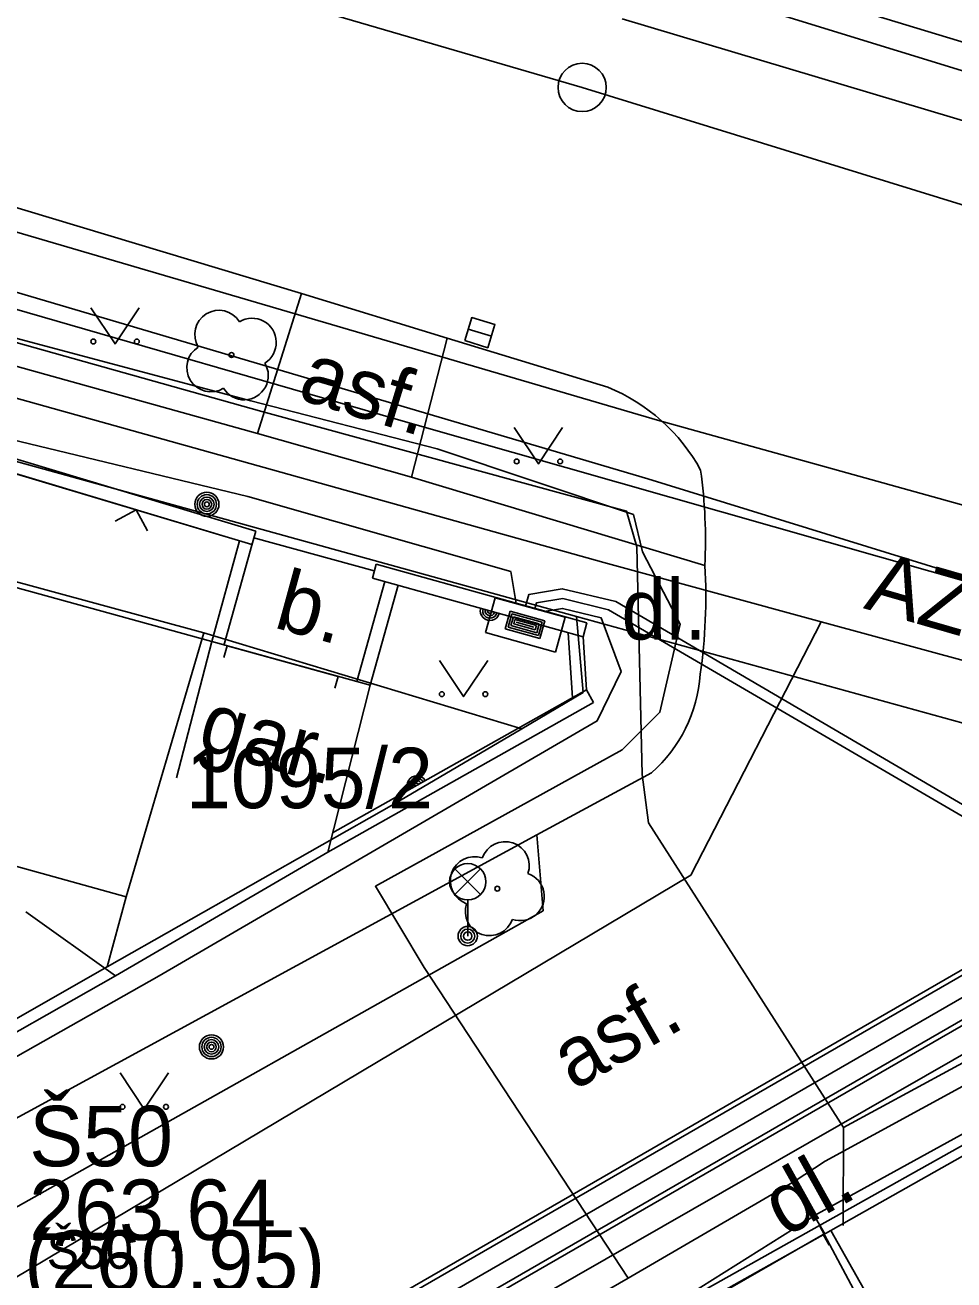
# Model space of a CAD drawing. Extents: x -601580 to 4, y -1204314 to 4.
# Drawn here: x -599839.67 to -599820.45, y -1203333.01 to -1203307.05 of the extents above; entities that cross this region are included whole.
import ezdxf

# ---------------------------------------------------------------- set-up
doc = ezdxf.new("R2010")
doc.units = 0
for name, color, linetype in [('00-EON NN', 7, 'Continuous'), ('00-INNOGY-NTL', 7, 'Continuous'), ('00-KN-HRANICE PARCEL', 7, 'Continuous'), ('00-KN-PARC. CISLA', 7, 'Continuous'), ('00-KN-VNITRNI KRESBA', 7, 'Continuous'), ('00-POLOHOPIS', 7, 'Continuous'), ('00-SITE KOM. KABEL', 7, 'Continuous'), ('00-VAK-KANAL-POTRUBI', 7, 'Continuous'), ('00-VAK-VODA-RAD IGIS', 7, 'Continuous'), ('00-VODOVOD STAVAJICI', 7, 'Continuous'), ('11-REKONSTRUKCE  VYKOP', 7, 'Continuous'), ('11-REKONSTRUKCE KANALIZACE', 7, 'Continuous'), ('11-REKONSTRUKCE VODOVOD', 7, 'Continuous'), ('11-REKONSTRUKCE VODOVODU VYKOP', 7, 'Continuous'), ('11-VAK-KANAL PUVODNI', 7, 'Continuous'), ('Vrstva 22', 7, 'Continuous'), ('Vrstva 25', 7, 'Continuous'), ('Vrstva 26', 7, 'Continuous'), ('Vrstva 27', 7, 'Continuous'), ('Vrstva 33', 7, 'Continuous'), ('Vrstva 36', 7, 'Continuous'), ('Vrstva 6', 7, 'Continuous'), ('Vrstva 8', 7, 'Continuous')]:
    doc.layers.add(name, color=color, linetype=linetype)

# ---------------------------------------------------------------- blocks, each defined once
blk = doc.blocks.new('6.01A_6')
at = {"layer": 'Vrstva 25'}
for radius in [0.25, 0.2, 0.15, 0.1, 0.05]:
    blk.add_circle((0, 0), radius, dxfattribs=at)
blk = doc.blocks.new('3.13_560')
at = {"layer": 'Vrstva 22'}
blk.add_circle((0, 0), 0.05, dxfattribs=at)
for centre, start, end in [((0, 0.5), 360, 180), ((-0.5, 0), 90, 270), ((0.5, 0), 270, 90), ((0, -0.5), 180, 360)]:
    blk.add_arc(centre, 0.5, start, end, dxfattribs=at)
blk = doc.blocks.new('6.560_944')
at = {"layer": 'Vrstva 33'}
for p, q in [((-0.265, 0.86), (0.265, 1.39)), ((-0.265, 1.39), (0.265, 0.86)), ((0, 0.75), (0, 0))]:
    blk.add_line(p, q, dxfattribs=at)
for centre, radius in [((0, 1.125), 0.375), ((0, 0), 0.2), ((0, 0), 0.145), ((0, 0), 0.0876)]:
    blk.add_circle(centre, radius, dxfattribs=at)
blk = doc.blocks.new('6.01A_1664')
at = {"layer": 'Vrstva 25'}
for radius in [0.25, 0.2, 0.15, 0.1, 0.05]:
    blk.add_circle((0, 0), radius, dxfattribs=at)
blk = doc.blocks.new('3.14_128')
at = {"layer": 'Vrstva 36'}
blk.add_lwpolyline([(-0.5, 0.75), (0, 0), (0.5, 0.75)], dxfattribs=at)
for centre in [(-0.45, 0.05), (0.449, 0.05)]:
    blk.add_circle(centre, 0.05, dxfattribs=at)
blk = doc.blocks.new('3.13_562')
at = {"layer": 'Vrstva 22'}
blk.add_circle((0, 0), 0.05, dxfattribs=at)
for centre, start, end in [((0, 0.5), 0, 180), ((-0.5, 0), 90, 270), ((0.5, 0), 270, 90), ((0, -0.5), 180, 0)]:
    blk.add_arc(centre, 0.5, start, end, dxfattribs=at)
blk = doc.blocks.new('6.30_318')
at = {"layer": 'Vrstva 27'}
blk.add_line((-0.25, 0), (0.25, 0), dxfattribs=at)
blk.add_lwpolyline([(-0.25, -0.25), (0.25, -0.25), (0.25, 0.25), (-0.25, 0.25)], close=True, dxfattribs=at)
blk = doc.blocks.new('VCHOD_244')
at = {"layer": 'Vrstva 6'}
blk.add_line((0, 0.25), (0, 0), dxfattribs=at)
blk = doc.blocks.new('VCHOD_246')
at = {"layer": 'Vrstva 6'}
blk.add_line((0, 0.25), (0, 0), dxfattribs=at)
blk = doc.blocks.new('3.14_132')
at = {"layer": 'Vrstva 36'}
blk.add_lwpolyline([(-0.5, 0.75), (0, 0), (0.5, 0.75)], dxfattribs=at)
for centre in [(-0.45, 0.05), (0.449, 0.05)]:
    blk.add_circle(centre, 0.05, dxfattribs=at)
blk = doc.blocks.new('3.14_136')
at = {"layer": 'Vrstva 36'}
blk.add_lwpolyline([(-0.5, 0.75), (0, 0), (0.5, 0.75)], dxfattribs=at)
for centre in [(-0.45, 0.05), (0.449, 0.05)]:
    blk.add_circle(centre, 0.05, dxfattribs=at)
blk = doc.blocks.new('3.14_138')
at = {"layer": 'Vrstva 36'}
blk.add_lwpolyline([(-0.5, 0.75), (0, 0), (0.5, 0.75)], dxfattribs=at)
for centre in [(-0.45, 0.05), (0.449, 0.05)]:
    blk.add_circle(centre, 0.05, dxfattribs=at)
blk = doc.blocks.new('VCHOD_278')
at = {"layer": 'Vrstva 6'}
blk.add_line((0, 0.25), (0, 0), dxfattribs=at)
blk = doc.blocks.new('NN620')
at = {"layer": 'Vrstva 8'}
for points in [[(752, 4), (-748, 4)], [(-748, 4), (-748, -746)], [(752, -746), (752, 4)], [(368, -180), (-376, -180)], [(-376, -180), (-376, -558)], [(321, -227), (-329, -227)], [(-329, -227), (-329, -510)], [(321, -510), (321, -227)], [(368, -558), (368, -180)], [(-329, -510), (321, -510)], [(274, -274), (-281, -274)], [(-281, -274), (-281, -463)], [(-281, -463), (274, -463)], [(227, -321), (-234, -321)], [(-234, -321), (-234, -416)], [(-234, -416), (227, -416)], [(-193, -369), (185, -369)], [(227, -416), (227, -321)], [(274, -463), (274, -274)], [(-748, -746), (752, -746)], [(-376, -558), (368, -558)]]:
    blk.add_lwpolyline(points, dxfattribs=at)

msp = doc.modelspace()

# ---------------------------------------------------------------- linework, layer by layer
at = {"layer": '00-EON NN'}
for points in [[(-599829.508, -1203319.023), (-599829.62, -1203318.36), (-599835.06, -1203316.81), (-599839.98, -1203315.62), (-599843.43, -1203314.54), (-599843.798, -1203314.678), (-599844.394, -1203317.34), (-599844.512, -1203317.408), (-599844.59, -1203317.302), (-599843.993, -1203314.637), (-599844.19, -1203314.44), (-599844.56, -1203314.27), (-599849.73, -1203312.81), (-599850.173, -1203312.96), (-599850.792, -1203314.974), (-599851.339, -1203315.494), (-599851.477, -1203315.486), (-599851.492, -1203315.362), (-599850.968, -1203314.866), (-599850.348, -1203312.849), (-599850.51, -1203312.43), (-599855.25, -1203311.12)], [(-599829.316, -1203319.077), (-599829.248, -1203318.835), (-599828.552, -1203318.714), (-599827.445, -1203318.98), (-599814.874, -1203326.337)], [(-599815.022, -1203326.484), (-599827.595, -1203319.149), (-599828.542, -1203318.918), (-599829.089, -1203319.01), (-599829.123, -1203319.131)], [(-599877.34, -1203349.66), (-599870.9, -1203345.83), (-599870.536, -1203345.173), (-599870.1, -1203345.38), (-599865.75, -1203343.12), (-599855.75, -1203337.48), (-599847.389, -1203332.689), (-599846.086, -1203331.942), (-599843.17, -1203330.27), (-599836.9, -1203326.72), (-599827.83, -1203321.45), (-599827.33, -1203320.43), (-599827.745, -1203319.318), (-599828.549, -1203319.122), (-599828.929, -1203319.186)], [(-599826.17, -1203333.47), (-599823.27, -1203331.65), (-599818.87, -1203329.23)]]:
    msp.add_lwpolyline(points, dxfattribs=at)
at = {"layer": '00-INNOGY-NTL'}
for points in [[(-599891.321, -1203300.409), (-599872.36, -1203305.71), (-599858.61, -1203309.55), (-599858.43, -1203309.6), (-599840.08, -1203314.71), (-599827.69, -1203318.17), (-599823.19, -1203319.4)], [(-599918.93, -1203378.19), (-599915.5, -1203376.2), (-599912.83, -1203374.69), (-599907.37, -1203371.6), (-599896.09, -1203365.2), (-599892.64, -1203363.24), (-599884.06, -1203358.37), (-599883.12, -1203357.84), (-599875.48, -1203353.51), (-599875.01, -1203353.24), (-599855.55, -1203342.01), (-599842.38, -1203334.41), (-599839.91, -1203332.99), (-599825.89, -1203324.64), (-599823.19, -1203319.4)], [(-599755.262, -1203338.986), (-599759.07, -1203337.62), (-599771.84, -1203333.46), (-599779.26, -1203331.43), (-599784.38, -1203330.03), (-599784.72, -1203329.94), (-599809.28, -1203323.19), (-599809.78, -1203323.05), (-599823.19, -1203319.4)]]:
    msp.add_lwpolyline(points, dxfattribs=at)
at = {"layer": '00-KN-HRANICE PARCEL'}
for p, q in [((-599846.65, -1203314.21), (-599828.26, -1203319.29)), ((-599828.26, -1203319.29), (-599809.82, -1203324.38)), ((-599809.82, -1203324.38), (-599823.23, -1203331.89)), ((-599837.97, -1203326.54), (-599851.32, -1203334.13)), ((-599823.23, -1203331.89), (-599833.72, -1203337.76)), ((-599819.2, -1203339.38), (-599823.23, -1203331.89))]:
    msp.add_line(p, q, dxfattribs=at)
for points in [[(-599734.22, -1203334.1), (-599752.98, -1203327.79), (-599840.2, -1203301.36), (-599895.41, -1203284.35), (-599905.2, -1203279.21), (-599905.6, -1203277.3)], [(-599921.72, -1203290.33), (-599917.89, -1203290.73), (-599893.03, -1203296.87), (-599826.78, -1203316.44), (-599809.21, -1203321.87), (-599773.41, -1203332.68), (-599750.39, -1203339.7), (-599709.77, -1203354.1), (-599677.07, -1203366.64), (-599676.9, -1203368.84), (-599676.98, -1203369.55)], [(-599828.26, -1203319.29), (-599828.12, -1203320.86), (-599829.39, -1203321.61)], [(-599837.97, -1203326.54), (-599837.58, -1203325.09), (-599835.97, -1203319.63), (-599829.39, -1203321.61)], [(-599829.39, -1203321.61), (-599832.04, -1203323.17), (-599837.97, -1203326.54)]]:
    msp.add_lwpolyline(points, dxfattribs=at)
at = {"layer": '00-KN-VNITRNI KRESBA'}
msp.add_line((-599847.31, -1203316.55), (-599835.97, -1203319.63), dxfattribs=at)
msp.add_lwpolyline([(-599850.14, -1203327.19), (-599846.7, -1203327.97), (-599846, -1203325.4), (-599841.83, -1203326.56), (-599841.14, -1203324.1), (-599837.58, -1203325.09)], dxfattribs=at)
at = {"layer": '00-POLOHOPIS'}
for p, q in [((-599827.313, -1203306.923), (-599814.277, -1203310.823)), ((-599851.852, -1203307.226), (-599833.95, -1203312.604)), ((-599834.862, -1203315.505), (-599848.154, -1203311.795)), ((-599834.862, -1203315.505), (-599833.95, -1203312.604)), ((-599833.95, -1203312.604), (-599830.934, -1203313.528)), ((-599830.934, -1203313.528), (-599831.671, -1203316.409)), ((-599830.934, -1203313.528), (-599827.61, -1203314.548)), ((-599834.896, -1203317.526), (-599844.574, -1203314.609)), ((-599834.979, -1203317.803), (-599844.356, -1203314.988)), ((-599831.671, -1203316.409), (-599834.862, -1203315.505)), ((-599825.601, -1203318.236), (-599831.671, -1203316.409)), ((-599835.231, -1203317.727), (-599835.81, -1203319.806)), ((-599834.982, -1203317.813), (-599834.896, -1203317.526)), ((-599832.444, -1203318.347), (-599834.938, -1203317.665)), ((-599834.982, -1203317.813), (-599835.561, -1203319.892)), ((-599832.484, -1203318.493), (-599832.404, -1203318.204)), ((-599828.042, -1203319.42), (-599832.404, -1203318.204)), ((-599832.229, -1203318.564), (-599832.805, -1203320.631)), ((-599831.952, -1203318.641), (-599832.528, -1203320.707)), ((-599828.122, -1203319.709), (-599828.042, -1203319.42)), ((-599828.342, -1203320.971), (-599828.428, -1203319.624)), ((-599828.052, -1203320.808), (-599828.122, -1203319.709)), ((-599835.491, -1203319.894), (-599833.193, -1203320.532)), ((-599827.905, -1203321.069), (-599828.052, -1203320.808)), ((-599833.408, -1203324.167), (-599827.905, -1203321.069)), ((-599831.564, -1203334.818), (-599809.747, -1203322.33)), ((-599826.705, -1203322.523), (-599829.08, -1203323.806)), ((-599829.08, -1203323.806), (-599842.809, -1203331.276)), ((-599829.08, -1203323.806), (-599828.951, -1203325.377)), ((-599828.951, -1203325.377), (-599842.378, -1203332.925)), ((-599823.149, -1203332.077), (-599826.15, -1203333.793))]:
    msp.add_line(p, q, dxfattribs=at)
for points in [[(-599834.979, -1203317.803), (-599844.356, -1203314.988)], [(-599836.54, -1203322.63), (-599835.81, -1203319.806), (-599847.105, -1203316.694), (-599848.433, -1203321.514)], [(-599837.139, -1203317.52), (-599837.373, -1203317.084), (-599837.809, -1203317.319)], [(-599828.122, -1203319.709), (-599832.484, -1203318.493)], [(-599839.656, -1203325.399), (-599837.803, -1203326.72), (-599833.408, -1203324.167), (-599832.528, -1203320.707), (-599835.81, -1203319.806), (-599836.54, -1203322.63)], [(-599833.306, -1203323.765), (-599828.052, -1203320.808)], [(-599809.117, -1203329.436), (-599809.624, -1203324.446), (-599822.992, -1203331.989), (-599820.535, -1203336.344)], [(-599839.656, -1203325.399), (-599837.803, -1203326.72), (-599841.208, -1203328.651), (-599842.87, -1203326.954)], [(-599820.535, -1203336.344), (-599822.992, -1203331.989), (-599833.502, -1203337.894), (-599831.053, -1203342.253)]]:
    msp.add_lwpolyline(points, dxfattribs=at)
for centre, radius, start, end in [((-599829.049, -1203318.092), 3.826, 28.5525, 67.8996), ((-599836.083, -1203317.716), 10.495, 357.1586, 7.9516), ((-599836.555, -1203318.89), 10.974, 351.6432, 3.4175), ((-599830.049, -1203319.172), 0.2, 164.4216, 344.4245), ((-599830.049, -1203319.172), 0.15, 164.4216, 344.4245), ((-599830.049, -1203319.172), 0.1, 164.4216, 344.4245), ((-599830.049, -1203319.172), 0.05, 164.4216, 344.4245), ((-599828.672, -1203320.283), 2.981, 311.2936, 356.1173), ((-599831.563, -1203322.784), 0.2, 29.377, 209.3798), ((-599831.563, -1203322.784), 0.15, 29.377, 209.3798), ((-599831.563, -1203322.784), 0.1, 29.377, 209.3798), ((-599831.563, -1203322.784), 0.05, 29.377, 209.3798)]:
    msp.add_arc(centre, radius, start, end, dxfattribs=at)
at = {"layer": '00-SITE KOM. KABEL'}
for points in [[(-599885.06, -1203301.1), (-599871.77, -1203304.86), (-599865.55, -1203306.61), (-599849.91, -1203310.8), (-599834.77, -1203315.05), (-599827.22, -1203317.11), (-599827.01, -1203317.85), (-599826.9, -1203322.56), (-599826.77, -1203323.56), (-599822.73, -1203329.86)], [(-599841.97, -1203312.97), (-599835, -1203314.83), (-599831.14, -1203315.82), (-599827.08, -1203317.18), (-599826.89, -1203317.95), (-599826.11, -1203319.45), (-599826.53, -1203321.27), (-599827.31, -1203322.05), (-599832.42, -1203324.87), (-599831.41, -1203326.55), (-599827.19, -1203332.98)], [(-599835, -1203314.83), (-599831.14, -1203315.82)], [(-599826.89, -1203317.95), (-599826.11, -1203319.45), (-599826.53, -1203321.27), (-599827.31, -1203322.05), (-599832.42, -1203324.87)], [(-599822.73, -1203329.86), (-599810.18, -1203323.06), (-599807.01, -1203323.4), (-599793.65, -1203327.38), (-599790.07, -1203328.52)], [(-599813.28, -1203325.04), (-599818.64, -1203328.09), (-599819.04, -1203328.01), (-599819.94, -1203328.47), (-599820.11, -1203328.92), (-599823.11, -1203330.56), (-599823.75, -1203330.98)], [(-599827.19, -1203332.98), (-599831.41, -1203326.55)], [(-599822.74, -1203331.89), (-599822.73, -1203329.86)], [(-599827.19, -1203332.98), (-599823.75, -1203330.98)], [(-599823.12, -1203332.06), (-599823.75, -1203330.98)], [(-599827.19, -1203332.98), (-599832.62, -1203336.11), (-599833.51, -1203336.59), (-599838.44, -1203339.38), (-599839.34, -1203339.92), (-599841.13, -1203340.98), (-599844.64, -1203342.89), (-599844.98, -1203343.12)]]:
    msp.add_lwpolyline(points, dxfattribs=at)
at = {"layer": '00-VAK-KANAL-POTRUBI'}
for points in [[(-599870.7, -1203295.933), (-599828.141, -1203308.344)], [(-599828.141, -1203308.344), (-599786.318, -1203321.248), (-599786.295, -1203321.255)]]:
    msp.add_lwpolyline(points, dxfattribs=at)
msp.add_circle((-599828.141, -1203308.344), 0.5, dxfattribs=at)
at = {"layer": '00-VAK-VODA-RAD IGIS'}
for points in [[(-599720.355, -1203347.776), (-599729.23, -1203344.714), (-599770.31, -1203331.391), (-599796.664, -1203323.541), (-599826.579, -1203315.23), (-599851.958, -1203307.785), (-599870.565, -1203302.595), (-599896.257, -1203294.737), (-599907.177, -1203291.811)], [(-599902.046, -1203295.125), (-599868.378, -1203304.731), (-599831.703, -1203315.287), (-599809.417, -1203321.634), (-599778.543, -1203330.362), (-599752.729, -1203340.898), (-599712.522, -1203351.656), (-599694.336, -1203358.224), (-599621.861, -1203382.557), (-599578.525, -1203396.236), (-599556.78, -1203403.208)], [(-599812.843, -1203310.283), (-599812.957, -1203310.248), (-599825.986, -1203306.232)]]:
    msp.add_lwpolyline(points, dxfattribs=at)
at = {"layer": '00-VODOVOD STAVAJICI'}
msp.add_lwpolyline([(-599802.972, -1203313.691), (-599814.8, -1203324.017), (-599839.265, -1203338.126), (-599866.154, -1203353.178), (-599885.591, -1203364.585), (-599905.396, -1203375.418)], dxfattribs=at)
at = {"layer": '11-REKONSTRUKCE  VYKOP'}
for points in [[(-600012.747, -1203435.048), (-599974.752, -1203413.595), (-599940.464, -1203394.405), (-599905.641, -1203374.982), (-599839.513, -1203337.692), (-599815.093, -1203323.609), (-599803.159, -1203313.09)], [(-600012.255, -1203435.918), (-599974.261, -1203414.467), (-599939.977, -1203395.278), (-599905.151, -1203375.854), (-599839.017, -1203338.56), (-599814.507, -1203324.425), (-599802.497, -1203313.84)]]:
    msp.add_lwpolyline(points, dxfattribs=at)
at = {"layer": '11-REKONSTRUKCE VODOVOD'}
msp.add_lwpolyline([(-600012.501, -1203435.483), (-599974.506, -1203414.031), (-599940.22, -1203394.841), (-599905.396, -1203375.418), (-599839.265, -1203338.126), (-599814.8, -1203324.017), (-599802.828, -1203313.465)], dxfattribs=at)
at = {"layer": '11-REKONSTRUKCE VODOVODU VYKOP'}
for points in [[(-599803.235, -1203313.39), (-599815.034, -1203323.69), (-599839.463, -1203337.778), (-599866.353, -1203352.831), (-599885.788, -1203364.237), (-599905.588, -1203375.067)], [(-599802.709, -1203313.992), (-599814.566, -1203324.344), (-599839.067, -1203338.474), (-599865.955, -1203353.525), (-599885.394, -1203364.933), (-599905.204, -1203375.769)]]:
    msp.add_lwpolyline(points, dxfattribs=at)

# ---------------------------------------------------------------- block references
at = {"layer": '00-POLOHOPIS'}
for name, p, xscale, yscale, rotation in [('3.13_562', (-599835.399, -1203313.88), 1.0000011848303, 1.0000011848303, 31.474452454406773), ('6.30_318', (-599830.26, -1203313.416), 1.00000053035, 1.00000053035, -17.033406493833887), ('VCHOD_246', (-599835.491, -1203319.894), 0.99999858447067, 0.99999858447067, 164.4836154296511), ('VCHOD_244', (-599833.193, -1203320.532), 0.99999858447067, 0.99999858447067, 164.4836154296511), ('3.13_560', (-599829.897, -1203324.92), 1.00000164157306, 1.00000164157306, -18.89528152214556), ('VCHOD_278', (-599823.149, -1203332.077), 0.9999996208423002, 0.9999996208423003, -150.23877072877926)]:
    msp.add_blockref(name, p, dxfattribs=dict(at, xscale=xscale, yscale=yscale, rotation=rotation))
for name, p in [('3.14_136', (-599837.809, -1203313.651)), ('3.14_138', (-599829.046, -1203316.131)), ('3.14_132', (-599830.595, -1203320.947)), ('6.560_944', (-599830.51, -1203325.901)), ('6.01A_1664', (-599835.814, -1203328.194)), ('3.14_128', (-599837.205, -1203329.483))]:
    msp.add_blockref(name, p, dxfattribs=at)
at = {"layer": '00-POLOHOPIS', "rotation": -90.00000000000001}
msp.add_blockref('6.01A_6', (-599835.91, -1203316.968), dxfattribs=at)
at = {"layer": 'Vrstva 26', "xscale": 0.001, "yscale": 0.001, "rotation": -15.557616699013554}
msp.add_blockref('NN620', (-599829.22, -1203319.105), dxfattribs=at)

# ---------------------------------------------------------------- texts
at = {"layer": '00-KN-PARC. CISLA'}
msp.add_text('1095/2', height=1.25, dxfattribs=at).set_placement((-599836.342, -1203323.255))
at = {"layer": '00-POLOHOPIS'}
for s, rotation, p in [('asf.', 342.9667, (-599834.062, -1203314.776)), ('b.', 344.706, (-599834.555, -1203319.509)), ('gar.', 344.6489, (-599836.143, -1203322.02)), ('asf.', 29.7867, (-599828.315, -1203329.108)), ('dl.', 29.1299, (-599823.948, -1203332.141))]:
    msp.add_text(s, height=1.25, rotation=rotation, dxfattribs=at).set_placement(p)
msp.add_text('dl.', height=1.25, dxfattribs=at).set_placement((-599827.33, -1203319.766))
at = {"layer": '00-VAK-VODA-RAD IGIS'}
msp.add_text('AZC 200', height=1.25, rotation=343.94, dxfattribs=at).set_placement((-599822.334, -1203319.115))
at = {"layer": '11-REKONSTRUKCE KANALIZACE'}
for s, p in [('Š50', (-599839.586, -1203330.663)), ('263,64 ', (-599839.587, -1203332.188)), ('(260,95)', (-599839.689, -1203333.242))]:
    msp.add_text(s, height=1.25, dxfattribs=at).set_placement(p)
at = {"layer": '11-VAK-KANAL PUVODNI'}
msp.add_text('Š50', height=0.75, dxfattribs=at).set_placement((-599839.225, -1203332.785))

doc.saveas('drawing.dxf')
